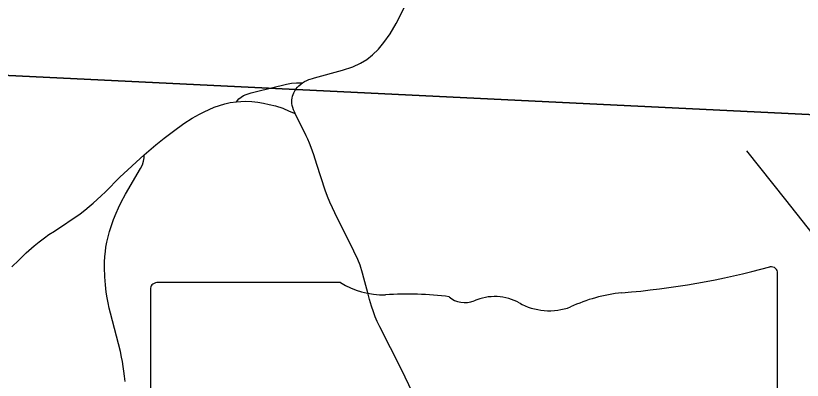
# Model space of a CAD drawing. Extents: x 0 to 34, y 0 to 22.
# Drawn here: x 4.0719 to 4.4853, y 14.5005 to 14.6923 of the extents above; entities that cross this region are included whole.
import ezdxf

# ---------------------------------------------------------------- set-up
doc = ezdxf.new("R2010")
doc.units = 0
for name, color, linetype in [('GM_X_County_Road', 7, 'Continuous'), ('GM_X_Minor_River', 7, 'Continuous'), ('GM_X_Section', 7, 'Continuous'), ('GM_X_State_Route', 7, 'Continuous'), ('GM_X_State_Shield', 7, 'Continuous'), ('GM_X_Township_Road', 7, 'Continuous')]:
    doc.layers.add(name, color=color, linetype=linetype)

msp = doc.modelspace()

# ---------------------------------------------------------------- linework, layer by layer
at = {"layer": 'GM_X_County_Road'}
for points in [[(4.18785, 14.64701), (4.18914, 14.64846), (4.1903, 14.64938), (4.19168, 14.65027), (4.19304, 14.65084), (4.19555, 14.65163), (4.19852, 14.65248), (4.21419, 14.65629), (4.21682, 14.65678), (4.21945, 14.65704), (4.22254, 14.65689)], [(4.06987, 14.56017), (4.07357, 14.56361), (4.07745, 14.56752), (4.08156, 14.5712), (4.08424, 14.57338), (4.08701, 14.5755), (4.08934, 14.57714), (4.09219, 14.57898), (4.10577, 14.5881), (4.10815, 14.58993), (4.11054, 14.59187), (4.1126, 14.59365), (4.11471, 14.59558), (4.11681, 14.59751), (4.11904, 14.59962), (4.1266, 14.6073), (4.13941, 14.61917), (4.1456, 14.62436), (4.14989, 14.62793), (4.15474, 14.63162), (4.16016, 14.63551), (4.16465, 14.63842), (4.16849, 14.64054), (4.17097, 14.64178), (4.17348, 14.64297), (4.17619, 14.6441), (4.179, 14.6451), (4.18174, 14.64595), (4.18465, 14.64654), (4.18785, 14.64701), (4.1902, 14.6472), (4.19284, 14.64726), (4.19601, 14.64713), (4.19905, 14.6468), (4.20209, 14.64628), (4.20503, 14.64563), (4.20839, 14.64481), (4.21229, 14.64358), (4.21567, 14.64213), (4.21874, 14.6408)]]:
    msp.add_lwpolyline(points, dxfattribs=at)
at = {"layer": 'GM_X_Minor_River'}
msp.add_lwpolyline([(4.52673, 14.27027), (4.53449, 14.38592), (4.53158, 14.43955), (4.5172, 14.50152), (4.49916, 14.56702), (4.47659, 14.59546), (4.4562, 14.62117)], dxfattribs=at)
at = {"layer": 'GM_X_Section'}
for points in [[(3.90513, 15.1052), (4.94642, 15.05765), (4.92002, 14.61934), (3.87764, 14.6701)], [(4.92002, 14.61934), (4.89184, 14.1721), (4.08826, 14.232), (3.85189, 14.24756), (3.87764, 14.6701)]]:
    msp.add_lwpolyline(points, close=True, dxfattribs=at)
at = {"layer": 'GM_X_State_Route'}
msp.add_lwpolyline([(4.28678, 14.48086), (4.27456, 14.50644), (4.26332, 14.52853), (4.26188, 14.53148), (4.26089, 14.53384), (4.2599, 14.53657), (4.25885, 14.53952), (4.25778, 14.54301), (4.25687, 14.54643), (4.25483, 14.55424), (4.25414, 14.55689), (4.25285, 14.56106), (4.25164, 14.56402), (4.2496, 14.56849), (4.23959, 14.58851), (4.23834, 14.59122), (4.23701, 14.59427), (4.23579, 14.59716), (4.23448, 14.60057), (4.23022, 14.61405), (4.22859, 14.619), (4.22718, 14.62287), (4.22626, 14.62529), (4.22543, 14.62728), (4.22453, 14.62914), (4.21874, 14.6408), (4.21834, 14.64167), (4.21789, 14.64282), (4.21751, 14.64395), (4.21722, 14.64497), (4.21706, 14.64602), (4.21699, 14.64702), (4.21707, 14.64798), (4.21718, 14.64897), (4.21738, 14.64992), (4.21767, 14.65082), (4.21808, 14.65175), (4.21856, 14.65268), (4.21917, 14.6536), (4.21994, 14.6546), (4.22077, 14.65546), (4.2217, 14.65629), (4.22254, 14.65689), (4.22375, 14.65767), (4.2249, 14.65824), (4.22586, 14.65866), (4.22671, 14.65896), (4.22781, 14.65933), (4.22889, 14.65967), (4.2437, 14.66359), (4.24905, 14.66543), (4.25309, 14.66728), (4.25635, 14.6693), (4.25936, 14.67166), (4.26255, 14.67475), (4.26542, 14.67813), (4.26869, 14.68275), (4.27188, 14.68816), (4.27639, 14.6971)], dxfattribs=at)
at = {"layer": 'GM_X_State_Shield'}
for p, q in [((4.47236, 14.45212), (4.47236, 14.55681)), ((4.24254, 14.55185), (4.14602, 14.55185)), ((4.14278, 14.54841), (4.14278, 14.34829))]:
    msp.add_line(p, q, dxfattribs=at)
for centre, major_axis, start_param, end_param in [((4.35496, 14.82468), (0.34952, 0), 4.814394, 5.042369), ((4.46871, 14.55724), (0.00367, 0), 6.141152, 7.989035), ((4.14656, 14.54883), (0.00382, 0), 1.712693, 3.28349), ((4.26553, 14.57508), (0.03703, 0), 4.042523, 4.731795), ((4.27781, 14.4395), (0.13295, 0), 1.404758, 1.657858), ((4.32368, 14.52674), (0.02221, 0), 0.950623, 2.079405), ((4.39954, 14.49073), (0.07032, 0), 1.699011, 2.107814), ((4.30799, 14.54987), (0.01068, 0), 3.836095, 5.185415), ((4.35235, 14.55846), (0.02672, 0), 4.081561, 5.145723)]:
    msp.add_ellipse(centre, major_axis=major_axis, ratio=0.8, start_param=start_param, end_param=end_param, dxfattribs=at)
at = {"layer": 'GM_X_Township_Road'}
msp.add_lwpolyline([(4.12934, 14.49976), (4.12901, 14.5026), (4.12868, 14.50531), (4.12834, 14.50776), (4.12801, 14.51029), (4.12755, 14.51271), (4.12696, 14.51562), (4.12173, 14.53577), (4.12106, 14.53849), (4.12041, 14.54123), (4.11987, 14.54391), (4.11944, 14.54683), (4.11898, 14.55065), (4.11865, 14.55495), (4.11846, 14.55989), (4.11851, 14.56268), (4.11868, 14.56552), (4.11898, 14.56823), (4.11929, 14.57049), (4.11977, 14.57319), (4.12044, 14.57599), (4.12122, 14.57874), (4.12226, 14.58195), (4.12334, 14.58508), (4.12471, 14.58836), (4.12591, 14.59123), (4.12737, 14.59427), (4.12964, 14.59836), (4.13739, 14.61188), (4.13844, 14.61388), (4.13912, 14.61577), (4.13945, 14.61756), (4.13941, 14.61917)], dxfattribs=at)

doc.saveas('drawing.dxf')
